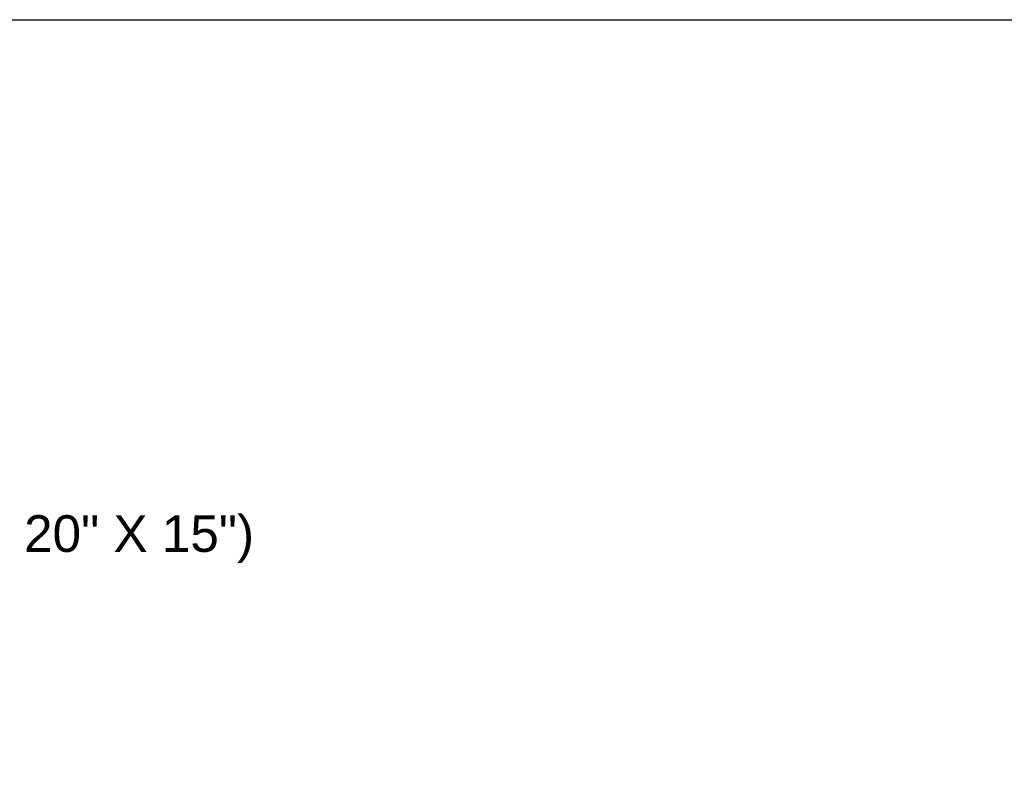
# Model space of a CAD drawing. Header units: inches. Extents: x 170 to 312, y 215 to 248.
# Tile 943 of 987: x 304.59 to 307.1, y 245.25 to 247.18. Entities that reach past the tile are written whole.
import ezdxf
from ezdxf import colors
from ezdxf.entities.mleader import LeaderData, LeaderLine
from ezdxf.math import Vec2, Vec3

# ---------------------------------------------------------------- set-up
doc = ezdxf.new("R2010")
doc.units = ezdxf.units.IN
doc.header["$LTSCALE"] = 0.25
doc.header["$MEASUREMENT"] = 0
doc.layers.add('ANNOTATIONS', color=1, linetype='Continuous')
doc.styles.add('ARIAL', font='arial.ttf', dxfattribs={"height": 0.09375})

msp = doc.modelspace()

# ---------------------------------------------------------------- linework, layer by layer
at = {"layer": 'defpoints'}
msp.add_lwpolyline([(312.37519, 234.44685), (292.90531, 234.44685), (292.90531, 247.18196), (312.37519, 247.18196)], close=True, dxfattribs=at)

# ---------------------------------------------------------------- leaders
at = {"layer": 'ANNOTATIONS'}
ml = msp.add_multileader_mtext('Standard', dxfattribs=at)
ml.set_content('TRANSFORMER (15" X 15" TO 20" X 15")', color=256, style='ARIAL')
ml.set_leader_properties()
ml.build(insert=Vec2(0, 0))
ml.multileader.update_dxf_attribs({"dogleg_length": 0.36, "arrow_head_size": 0.09375})
ctx = ml.context
ctx.base_point, ctx.char_height, ctx.arrow_head_size, ctx.landing_gap_size, ctx.plane_origin = Vec3(302.61755, 245.85493), 0.09375, 0.09375, 0.09, Vec3(301.83252, 245.4217)
notes = []
notes.append((ctx, [(0, (1, 1, 0), (302.5196, 245.85493), (1, 0), 0.09796, [(0, [(302.0969, 245.79105)], 0, [])])]))
ctx.mtext.insert, ctx.mtext.flow_direction = Vec3(302.70755, 245.91559), 5
for ctx, leaders in notes:
    for number, flags, end, landing, length, lines in leaders:
        leader = LeaderData()
        leader.index, (leader.has_last_leader_line, leader.has_dogleg_vector, leader.attachment_direction) = number, flags
        leader.last_leader_point, leader.dogleg_vector, leader.dogleg_length = Vec3(end), Vec3(landing), length
        for number, points, colour, breaks in lines:
            line = LeaderLine()
            line.index, line.vertices, line.color, line.breaks = number, Vec3.list(points), colors.encode_raw_color(colour), breaks
            leader.lines.append(line)
        ctx.leaders.append(leader)

doc.saveas('drawing.dxf')
